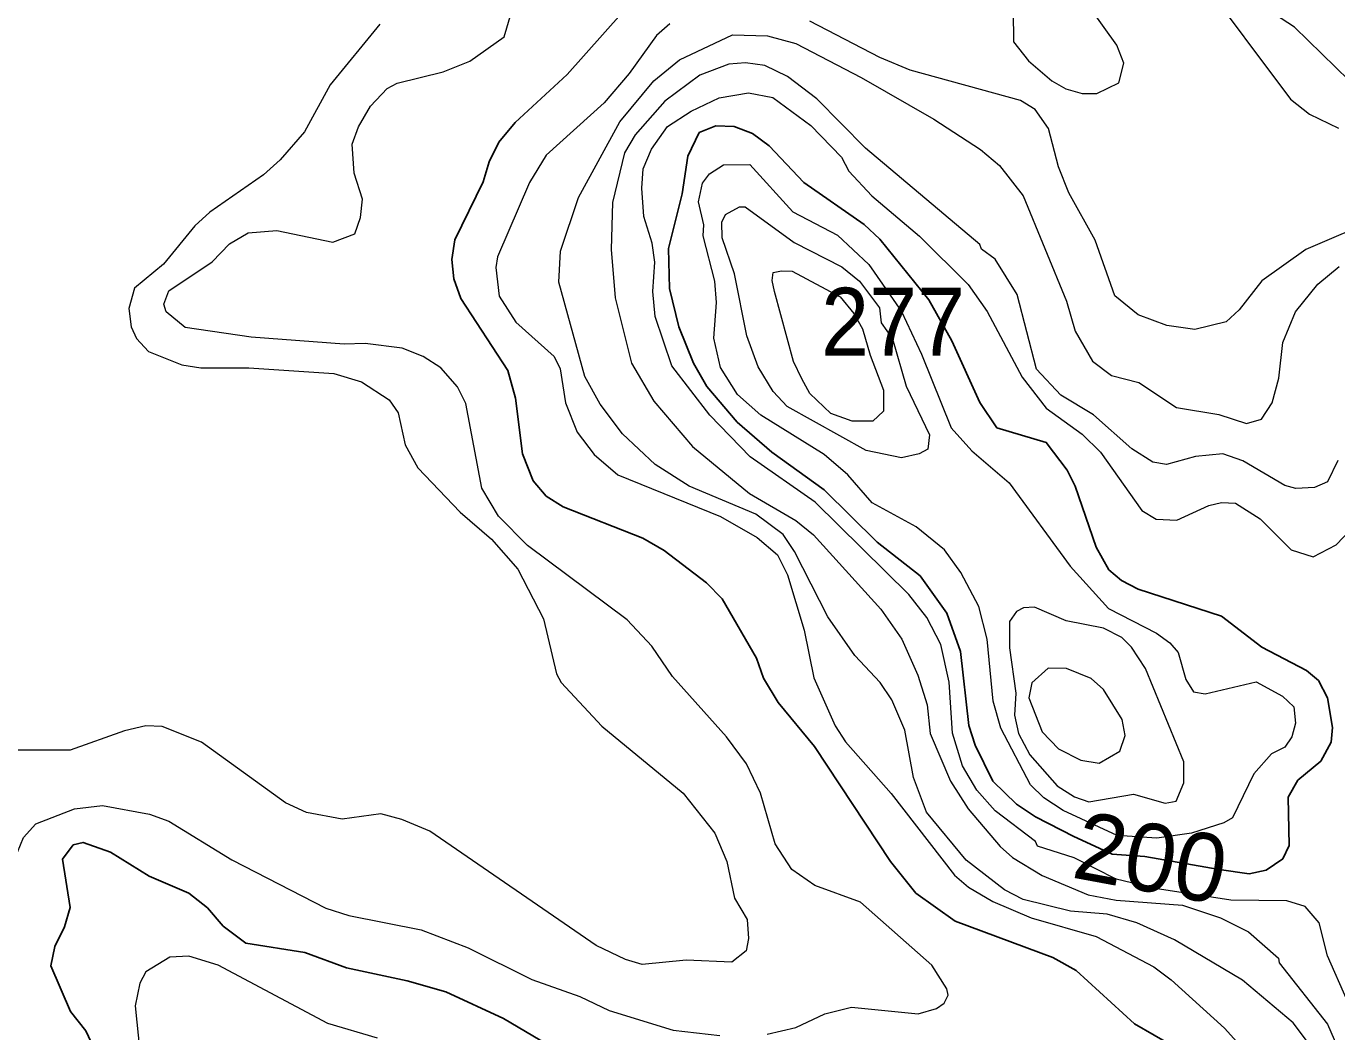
# Model space of a CAD drawing. Extents: x 673.6 to 698.9, y 7012 to 7040.1.
# Drawn here: x 691.388 to 692.931, y 7037.628 to 7038.813 of the extents above; entities that cross this region are included whole.
import ezdxf
from ezdxf.enums import TextEntityAlignment as Align

# ---------------------------------------------------------------- set-up
doc = ezdxf.new("R2010")
doc.units = 0
doc.header["$LTSCALE"] = 0.032
doc.layers.add('1', color=7, linetype='Continuous', lineweight=25)
doc.layers.add('2', color=7, linetype='Continuous', lineweight=13)
doc.layers.add('21', color=7, linetype='Continuous')
doc.layers.add('61', color=7, linetype='Continuous')

msp = doc.modelspace()

# ---------------------------------------------------------------- linework, layer by layer
at = {"layer": '1'}
for points in [[(692.7396, 7037.6109), (692.6934, 7037.6377), (692.6245, 7037.7006), (692.5969, 7037.7159), (692.4822, 7037.7585), (692.4359, 7037.7915), (692.4057, 7037.8291), (692.3164, 7037.9644), (692.2737, 7038.0162), (692.2565, 7038.045), (692.248, 7038.0685), (692.2078, 7038.1381), (692.1892, 7038.1571), (692.1392, 7038.1953), (692.1144, 7038.2097), (692.0204, 7038.2467), (692.0004, 7038.2592), (691.9852, 7038.2773), (691.9726, 7038.3089), (691.9642, 7038.3746), (691.9554, 7038.4071), (691.8999, 7038.4921), (691.8918, 7038.5151), (691.8894, 7038.5381), (691.8928, 7038.5611), (691.9262, 7038.6294), (691.9331, 7038.6531), (691.9447, 7038.676), (691.964, 7038.6994), (692.0253, 7038.7556), (692.089, 7038.8276)], [(691.4793, 7037.5844), (691.4584, 7037.6297), (691.4401, 7037.6523), (691.4169, 7037.7061), (691.4216, 7037.7288), (691.4332, 7037.7522), (691.4397, 7037.7748), (691.4309, 7037.8318), (691.4435, 7037.8485), (691.455, 7037.8514), (691.4875, 7037.84), (691.5327, 7037.8117), (691.5795, 7037.7915), (691.6014, 7037.7745), (691.62, 7037.7527), (691.6468, 7037.7328), (691.7161, 7037.7216), (691.7653, 7037.7037), (691.8368, 7037.6886), (691.8823, 7037.6756), (691.9502, 7037.6441), (692.0517, 7037.5841)]]:
    msp.add_lwpolyline(points, dxfattribs=at)
msp.add_lwpolyline([(692.478, 7038.4421), (692.5109, 7038.3696), (692.5312, 7038.3398), (692.5892, 7038.3225), (692.6139, 7038.2899), (692.6233, 7038.2711), (692.648, 7038.199), (692.663, 7038.1726), (692.678, 7038.16), (692.6975, 7038.1497), (692.7957, 7038.1177), (692.8432, 7038.0815), (692.8957, 7038.0538), (692.9098, 7038.0422), (692.9207, 7038.0216), (692.9264, 7037.9868), (692.9247, 7037.9694), (692.9126, 7037.9471), (692.8854, 7037.9246), (692.8742, 7037.9046), (692.8754, 7037.8478), (692.8679, 7037.8319), (692.8483, 7037.8188), (692.8283, 7037.8146), (692.7929, 7037.8194), (692.7052, 7037.8349), (692.6671, 7037.8376), (692.6218, 7037.8583), (692.5768, 7037.8814), (692.5543, 7037.8965), (692.5265, 7037.9236), (692.5055, 7037.9661), (692.4982, 7037.9892), (692.4883, 7038.0763), (692.4721, 7038.1215), (692.441, 7038.1652), (692.3903, 7038.2051), (692.3278, 7038.2668), (692.2662, 7038.3112), (692.2253, 7038.3464), (692.1896, 7038.3882), (692.1738, 7038.416), (692.1565, 7038.4588), (692.1457, 7038.5036), (692.1444, 7038.5509), (692.1606, 7038.6153), (692.1672, 7038.6597), (692.1807, 7038.6874), (692.2003, 7038.6954), (692.2217, 7038.6946), (692.2435, 7038.6864), (692.2629, 7038.6719), (692.3039, 7038.6287), (692.3748, 7038.5792), (692.3934, 7038.562), (692.4512, 7038.4904)], close=True, dxfattribs=at)
at = {"layer": '2'}
for points in [[(692.5683, 7038.772), (692.5958, 7038.7484), (692.6124, 7038.7388), (692.6315, 7038.7333), (692.6488, 7038.7334), (692.6749, 7038.746), (692.6807, 7038.769), (692.6723, 7038.7903), (692.6256, 7038.8557), (692.6046, 7038.8697), (692.5864, 7038.8712), (692.5731, 7038.8686), (692.5625, 7038.8584), (692.5503, 7038.8309), (692.5509, 7038.7944)], [(692.4425, 7038.4264), (692.4772, 7038.3395), (692.5018, 7038.3125), (692.5457, 7038.275), (692.6175, 7038.1766), (692.6627, 7038.1269), (692.7191, 7038.0977), (692.7349, 7038.0865), (692.7445, 7038.0749), (692.7536, 7038.0431), (692.7626, 7038.0286), (692.7763, 7038.0266), (692.8365, 7038.0405), (692.8677, 7038.0235), (692.8808, 7038.0112), (692.8827, 7037.992), (692.8787, 7037.9757), (692.8704, 7037.9634), (692.8547, 7037.9557), (692.8338, 7037.9323), (692.8086, 7037.8804), (692.7986, 7037.8744), (692.7602, 7037.8624), (692.7197, 7037.8566), (692.6728, 7037.8594), (692.6093, 7037.8889), (692.5864, 7037.9039), (692.5706, 7037.9193), (692.5359, 7037.9859), (692.5267, 7038.0176), (692.5196, 7038.0906), (692.51, 7038.1294), (692.4886, 7038.1692), (692.4695, 7038.1958), (692.4363, 7038.2231), (692.3841, 7038.2512), (692.3555, 7038.2843), (692.3276, 7038.3082), (692.253, 7038.3546), (692.2257, 7038.3788), (692.2055, 7038.4108), (692.1979, 7038.4452), (692.2008, 7038.4871), (692.1992, 7038.5122), (692.1852, 7038.5656), (692.1859, 7038.5788), (692.1796, 7038.6059), (692.1844, 7038.628), (692.1927, 7038.6387), (692.2092, 7038.6493), (692.2402, 7038.6496), (692.2909, 7038.594), (692.3435, 7038.5666), (692.3805, 7038.5322), (692.4187, 7038.4766)], [(692.4084, 7038.4445), (692.4245, 7038.3889), (692.4519, 7038.3315), (692.4499, 7038.3147), (692.4397, 7038.3089), (692.4187, 7038.3043), (692.3771, 7038.3129), (692.2841, 7038.3648), (692.2678, 7038.3826), (692.2499, 7038.4117), (692.2367, 7038.448), (692.2221, 7038.5209), (692.2075, 7038.5633), (692.2074, 7038.5817), (692.2114, 7038.5908), (692.228, 7038.5998), (692.2347, 7038.6), (692.2923, 7038.5581), (692.3487, 7038.5294), (692.3692, 7038.5122), (692.393, 7038.4809), (692.3948, 7038.4633)], [(692.382, 7038.4253), (692.3976, 7038.3842), (692.3976, 7038.3591), (692.385, 7038.3476), (692.3609, 7038.3476), (692.3355, 7038.3566), (692.3108, 7038.3802), (692.3014, 7038.3973), (692.2918, 7038.4177), (692.2694, 7038.5003), (692.2666, 7038.5131), (692.2677, 7038.5225), (692.2774, 7038.5244), (692.2901, 7038.5242), (692.3465, 7038.4939), (692.3626, 7038.4745), (692.3729, 7038.4563)], [(692.6225, 7037.905), (692.6393, 7037.8993), (692.6919, 7037.9083), (692.7294, 7037.8977), (692.7421, 7037.8999), (692.7512, 7037.9214), (692.7512, 7037.9462), (692.7062, 7038.0561), (692.6896, 7038.0815), (692.6785, 7038.0928), (692.6567, 7038.1036), (692.6128, 7038.1124), (692.5755, 7038.1284), (692.5625, 7038.1278), (692.5544, 7038.1235), (692.5459, 7038.1117), (692.546, 7038.0805), (692.5533, 7038.027), (692.5521, 7038.0014), (692.5565, 7037.9796), (692.5699, 7037.9545), (692.6022, 7037.9179)], [(692.63, 7037.9482), (692.6517, 7037.9446), (692.676, 7037.9588), (692.6823, 7037.9772), (692.6786, 7037.9962), (692.6568, 7038.0315), (692.642, 7038.0443), (692.613, 7038.0562), (692.5917, 7038.0567), (692.5724, 7038.0394), (692.5689, 7038.0215), (692.5845, 7037.9815), (692.6037, 7037.9615)]]:
    msp.add_lwpolyline(points, close=True, dxfattribs=at)
for points in [[(692.7683, 7038.8724), (692.8769, 7038.7269), (692.8992, 7038.709), (692.9335, 7038.6924)], [(691.9057, 7038.3684), (691.896, 7038.3879), (691.8763, 7038.4104), (691.8557, 7038.4235), (691.8307, 7038.4334), (691.7874, 7038.4391), (691.7623, 7038.4383), (691.6528, 7038.4465), (691.5751, 7038.458), (691.5528, 7038.4763), (691.5502, 7038.4852), (691.5562, 7038.5011), (691.6072, 7038.5351), (691.6274, 7038.5562), (691.6493, 7038.5693), (691.6831, 7038.5722), (691.7493, 7038.5584), (691.775, 7038.5683), (691.7818, 7038.5874), (691.7841, 7038.6091), (691.7743, 7038.6397), (691.7719, 7038.6737), (691.7794, 7038.6941), (691.7935, 7038.7184), (691.8133, 7038.7394), (691.8248, 7038.7457), (691.879, 7038.7589), (691.9106, 7038.7714), (691.951, 7038.8002), (691.9644, 7038.8457)], [(692.9623, 7038.7332), (692.8818, 7038.8116), (692.8424, 7038.8371)], [(691.8045, 7038.8151), (691.746, 7038.7438), (691.7159, 7038.6883), (691.6873, 7038.6553), (691.6676, 7038.6378), (691.6044, 7038.5938), (691.5867, 7038.5776), (691.5496, 7038.5325), (691.5157, 7038.5043), (691.509, 7038.4802), (691.5115, 7038.4585), (691.518, 7038.4448), (691.5319, 7038.4295), (691.5713, 7038.4137), (691.5936, 7038.4104), (691.6502, 7038.4103), (691.7505, 7038.4037), (691.783, 7038.394), (691.8154, 7038.3725), (691.826, 7038.3573), (691.8345, 7038.3196), (691.8494, 7038.2925), (691.8991, 7038.2405), (691.9359, 7038.2084), (691.9672, 7038.1731), (691.9973, 7038.1146), (692.0127, 7038.05), (692.0182, 7038.0398), (692.0658, 7037.9883), (692.1618, 7037.9093), (692.1989, 7037.8625), (692.2132, 7037.829), (692.2222, 7037.7859), (692.2369, 7037.7608), (692.2385, 7037.7382), (692.2361, 7037.7237), (692.2191, 7037.7102), (692.1652, 7037.7127), (692.1135, 7037.7078), (692.0937, 7037.7136), (692.0591, 7037.7302), (691.8635, 7037.8648), (691.8305, 7037.8785), (691.8055, 7037.8851), (691.76, 7037.8787), (691.718, 7037.8867), (691.6933, 7037.8982), (691.5946, 7037.9696), (691.5483, 7037.9879), (691.5289, 7037.9887), (691.5039, 7037.983), (691.4398, 7037.9601), (691.3738, 7037.96)], [(692.146, 7038.8156), (692.1304, 7038.8018), (692.0981, 7038.7568), (692.0685, 7038.7224), (692.0003, 7038.6607), (691.9807, 7038.6285), (691.9432, 7038.5412), (691.9412, 7038.5284), (691.945, 7038.4947), (691.9647, 7038.464), (692.0099, 7038.4235), (692.0169, 7038.4092), (692.0231, 7038.3691), (692.0369, 7038.3346)], [(692.9822, 7038.5871), (692.895, 7038.5495), (692.8432, 7038.5127), (692.8166, 7038.4788), (692.8011, 7038.4645), (692.7641, 7038.4556), (692.7312, 7038.4602), (692.6977, 7038.4726), (692.6702, 7038.495), (692.647, 7038.5607), (692.6159, 7038.6163), (692.6037, 7038.6471), (692.5919, 7038.6922), (692.5761, 7038.7144), (692.5591, 7038.725), (692.4291, 7038.7609), (692.3935, 7038.7757), (692.3109, 7038.8187)], [(692.9719, 7037.5168), (692.8801, 7037.6389), (692.8205, 7037.6893), (692.7403, 7037.7366), (692.6958, 7037.7569), (692.661, 7037.7669), (692.6179, 7037.7703), (692.5623, 7037.7841), (692.54, 7037.7955), (692.4948, 7037.8304), (692.4482, 7037.8869), (692.433, 7037.9277), (692.4226, 7037.9838), (692.4073, 7038.0194), (692.3939, 7038.0397), (692.3638, 7038.0716), (692.332, 7038.1172), (692.293, 7038.1939), (692.2794, 7038.2142), (692.2473, 7038.2379), (692.1687, 7038.2711), (692.1289, 7038.2966), (692.0904, 7038.3326), (692.064, 7038.3677), (692.046, 7038.4001), (692.0152, 7038.5111), (692.0171, 7038.5477), (692.0386, 7038.611), (692.0872, 7038.7001), (692.1271, 7038.7484), (692.1575, 7038.7729), (692.2197, 7038.8023), (692.2609, 7038.8015), (692.2945, 7038.7924), (692.3714, 7038.7524), (692.4569, 7038.703), (692.5117, 7038.6673), (692.5344, 7038.6486)], [(692.2845, 7038.7534), (692.2577, 7038.7662), (692.2353, 7038.7694), (692.2156, 7038.7678), (692.1814, 7038.7548), (692.1403, 7038.7245)], [(692.9325, 7038.3012), (692.9207, 7038.2759), (692.9053, 7038.2693), (692.8832, 7038.2682), (692.8703, 7038.2719), (692.8208, 7038.3008), (692.7974, 7038.3092), (692.7649, 7038.306), (692.7308, 7038.2963), (692.7147, 7038.2994), (692.6899, 7038.315), (692.6448, 7038.3548), (692.6063, 7038.3782), (692.5778, 7038.4086), (692.5549, 7038.4966), (692.529, 7038.5382), (692.5132, 7038.5501), (692.5109, 7038.5554), (692.3766, 7038.6691), (692.3193, 7038.7272), (692.2845, 7038.7534)], [(692.1403, 7038.7245), (692.105, 7038.6849), (692.0927, 7038.6635), (692.0784, 7038.6051), (692.0768, 7038.5495), (692.0818, 7038.4926), (692.1007, 7038.4158), (692.1273, 7038.3711), (692.1727, 7038.3176), (692.2397, 7038.2624), (692.2942, 7038.2305), (692.3153, 7038.2137), (692.3944, 7038.1262), (692.4194, 7038.0906), (692.4381, 7038.0482), (692.4489, 7038.0134), (692.4525, 7037.9798), (692.4765, 7037.9236), (692.4974, 7037.8908), (692.5352, 7037.8466), (692.5497, 7037.8338), (692.5844, 7037.8126), (692.6388, 7037.7897), (692.6718, 7037.7834), (692.7497, 7037.7776), (692.7944, 7037.7627), (692.8273, 7037.7461), (692.8628, 7037.7153), (692.8635, 7037.7097), (692.9206, 7037.6375), (692.9453, 7037.5805)], [(692.1713, 7038.7127), (692.2041, 7038.7283), (692.2386, 7038.7341), (692.2675, 7038.7286), (692.3122, 7038.6957), (692.348, 7038.6583)], [(692.9435, 7037.6652), (692.9205, 7037.718), (692.9108, 7037.7569), (692.8942, 7037.7758), (692.8727, 7037.7826), (692.8065, 7037.7835), (692.7177, 7037.7971), (692.6717, 7037.8083), (692.6221, 7037.8331), (692.5791, 7037.8471), (692.5766, 7037.8526), (692.5293, 7037.8886), (692.5075, 7037.9129), (692.4907, 7037.9417), (692.4787, 7037.9802), (692.4751, 7038.0401), (692.4653, 7038.0844), (692.4486, 7038.1163), (692.4274, 7038.1435), (692.3172, 7038.252), (692.2408, 7038.3054), (692.193, 7038.3546), (692.1485, 7038.4125), (692.1286, 7038.4707), (692.1261, 7038.5002), (692.1284, 7038.5348), (692.1253, 7038.5571), (692.1154, 7038.5886), (692.1129, 7038.6219), (692.1146, 7038.6448), (692.1246, 7038.6678), (692.1433, 7038.6945), (692.1713, 7038.7127)], [(692.348, 7038.6583), (692.357, 7038.6421), (692.3837, 7038.6128), (692.4402, 7038.5654), (692.4972, 7038.5084), (692.5198, 7038.4765), (692.5609, 7038.3992), (692.5892, 7038.363), (692.6314, 7038.3322), (692.6533, 7038.3111), (692.7017, 7038.2423), (692.7187, 7038.2323), (692.7432, 7038.2311), (692.7808, 7038.2483), (692.7955, 7038.2517), (692.8121, 7038.2511), (692.8412, 7038.2325), (692.8777, 7038.1961), (692.9036, 7038.1878), (692.9308, 7038.2018), (692.9479, 7038.2199)], [(692.5344, 7038.6486), (692.5621, 7038.6127), (692.6132, 7038.4887), (692.6234, 7038.4536), (692.6439, 7038.4182), (692.666, 7038.4014)], [(692.666, 7038.4014), (692.6983, 7038.3932), (692.7425, 7038.3638), (692.7927, 7038.3552), (692.8253, 7038.3447), (692.8428, 7038.3498), (692.8555, 7038.3692), (692.8631, 7038.3981), (692.868, 7038.44), (692.8828, 7038.4763), (692.9092, 7038.5089), (692.9341, 7038.5297)], [(692.125, 7038.0827), (692.0958, 7038.1134), (691.9782, 7038.2009), (691.9442, 7038.2356), (691.9245, 7038.2688), (691.9057, 7038.3684)], [(692.0369, 7038.3346), (692.057, 7038.3083), (692.0847, 7038.2844), (692.2057, 7038.2353), (692.249, 7038.2106), (692.2727, 7038.1902)], [(692.2727, 7038.1902), (692.2845, 7038.1665), (692.3041, 7038.1013), (692.3156, 7038.0454), (692.3406, 7037.9886), (692.3528, 7037.97), (692.4065, 7037.9089), (692.4813, 7037.8127), (692.4976, 7037.7989), (692.5262, 7037.7817), (692.5714, 7037.7626), (692.6481, 7037.7405), (692.7158, 7037.7048), (692.7365, 7037.6896), (692.7993, 7037.6327), (692.896, 7037.5252)], [(692.2607, 7037.6256), (692.2942, 7037.6336), (692.3284, 7037.6495), (692.3599, 7037.6575), (692.4386, 7037.6496), (692.4599, 7037.6558), (692.4692, 7037.6623), (692.4736, 7037.6715), (692.4724, 7037.6789), (692.4547, 7037.7069), (692.3707, 7037.7809), (692.3166, 7037.8006), (692.2896, 7037.8196), (692.27, 7037.8497), (692.2528, 7037.9093), (692.2363, 7037.9441), (692.2129, 7037.9759), (692.1493, 7038.0469), (692.125, 7038.0827)], [(691.3756, 7037.6175), (691.3492, 7037.6483), (691.3445, 7037.6604), (691.3453, 7037.6926), (691.3723, 7037.758), (691.3765, 7037.7908), (691.3742, 7037.8312), (691.3848, 7037.8572), (691.3994, 7037.8735), (691.4448, 7037.8909), (691.4779, 7037.895), (691.5332, 7037.8845), (691.5561, 7037.8764), (691.6303, 7037.8311), (691.741, 7037.7739), (691.768, 7037.7654), (691.8532, 7037.7486), (691.9085, 7037.7273), (691.9835, 7037.6898), (692.04, 7037.6698), (692.0745, 7037.6533), (692.1498, 7037.6305), (692.205, 7037.624)], [(691.8019, 7037.6208), (691.7433, 7037.6383), (691.614, 7037.7069), (691.5795, 7037.7176), (691.5572, 7037.7163), (691.5291, 7037.6991), (691.5217, 7037.6855), (691.5163, 7037.6588), (691.5255, 7037.5706)]]:
    msp.add_lwpolyline(points, dxfattribs=at)

# ---------------------------------------------------------------- texts
at = {"layer": '21', "width": 0.95}
msp.add_text('277', height=0.08, dxfattribs=at).set_placement((692.3242, 7038.4246))
at = {"layer": '61'}
msp.add_text('200', height=0.08, rotation=349.5, dxfattribs=at).set_placement((692.7053, 7037.7942), align=Align.CENTER)

doc.saveas('drawing.dxf')
